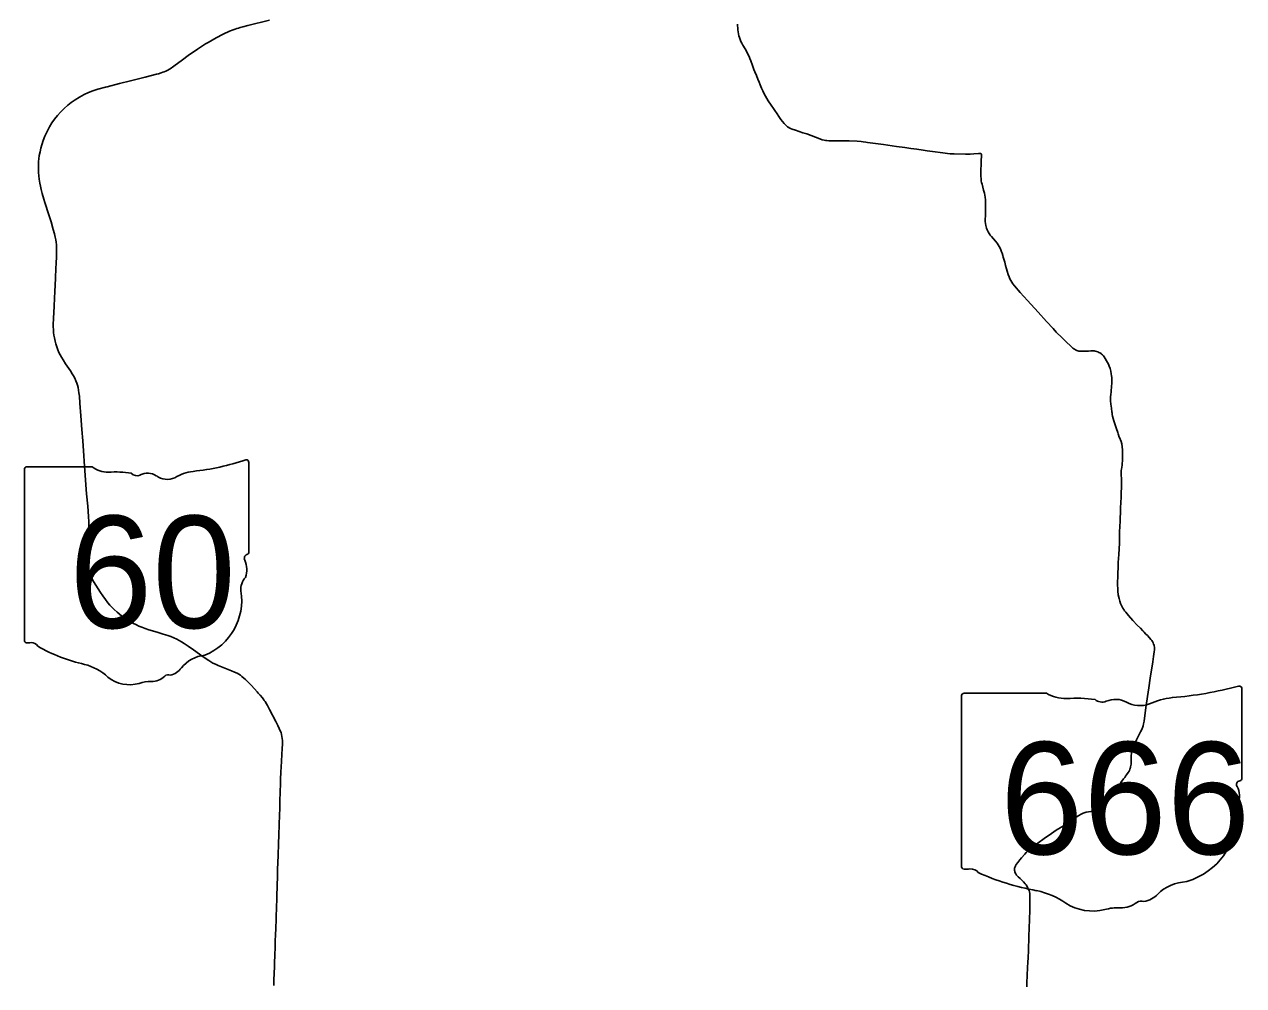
# Model space of a CAD drawing. Extents: x 1761803 to 2441803, y 509895 to 949895.
# Drawn here: x 2089874 to 2120137, y 835674 to 859538 of the extents above; entities that cross this region are included whole.
import ezdxf

# ---------------------------------------------------------------- set-up
doc = ezdxf.new("R2010")
doc.units = 0
doc.layers.add('GM_X_Minor_Lake', color=7, linetype='Continuous')
doc.layers.add('GM_X_Township_Road', color=7, linetype='Continuous')

msp = doc.modelspace()

# ---------------------------------------------------------------- linework, layer by layer
at = {"layer": 'GM_X_Minor_Lake'}
for points in [[(2091932, 857992), (2092233, 858067), (2092504, 858136), (2092870, 858226), (2093156, 858299), (2093206, 858312), (2093266, 858332), (2093313, 858349), (2093346, 858363), (2093382, 858378), (2093417, 858395), (2093450, 858414), (2093460, 858420), (2093489, 858438), (2093584, 858503), (2093795, 858659), (2093941, 858765), (2094170, 858924), (2094292, 859005), (2094373, 859054), (2094433, 859089), (2094539, 859148), (2094633, 859201), (2094806, 859293), (2094968, 859370), (2095059, 859407), (2095103, 859422), (2095150, 859438), (2095189, 859448), (2095231, 859458), (2095294, 859475), (2095419, 859507), (2095956, 859639)], [(2116401, 851434), (2116377, 851434), (2116346, 851432), (2116290, 851428), (2116157, 851422), (2116130, 851422), (2116095, 851422), (2116064, 851425), (2116043, 851429), (2116026, 851432), (2115995, 851443), (2115965, 851456), (2115940, 851471), (2115924, 851482), (2115899, 851501), (2115873, 851522), (2115704, 851681), (2115603, 851786), (2115521, 851866), (2115487, 851901), (2115408, 851988), (2115243, 852166), (2115036, 852395), (2114777, 852683), (2114593, 852883), (2114454, 853045), (2114413, 853096), (2114385, 853137), (2114360, 853180), (2114337, 853224), (2114317, 853269), (2114294, 853331), (2114269, 853409), (2114251, 853472), (2114230, 853551), (2114209, 853631), (2114170, 853761), (2114158, 853798), (2114141, 853858), (2114131, 853893), (2114114, 853939), (2114095, 853984), (2114073, 854027), (2114048, 854069), (2114020, 854109), (2113978, 854159), (2113881, 854270), (2113850, 854309), (2113821, 854349), (2113795, 854391), (2113774, 854436), (2113755, 854482), (2113746, 854514), (2113738, 854546), (2113730, 854595), (2113726, 854644), (2113725, 854694), (2113728, 854792), (2113733, 854939), (2113734, 855021), (2113732, 855103), (2113727, 855184), (2113720, 855249), (2113712, 855298), (2113702, 855345), (2113682, 855425), (2113644, 855568), (2113633, 855616), (2113627, 855643), (2113624, 855665), (2113621, 855689), (2113619, 855714), (2113617, 855763), (2113617, 855845), (2113627, 856140), (2113633, 856287), (2113633, 856303), (2113630, 856317), (2113626, 856321), (2113621, 856326), (2113607, 856330), (2113591, 856332), (2113559, 856331), (2113444, 856323), (2113346, 856319), (2113231, 856319), (2112952, 856324), (2112853, 856328), (2112788, 856334), (2112674, 856347), (2112413, 856381), (2112283, 856400), (2112186, 856415), (2112024, 856437), (2111878, 856458), (2111731, 856478), (2111520, 856509), (2111195, 856554), (2110936, 856593), (2110803, 856610), (2110757, 856616), (2110692, 856626), (2110644, 856631), (2110546, 856638), (2110349, 856645), (2110185, 856648), (2110021, 856647), (2109906, 856647), (2109840, 856649), (2109791, 856653), (2109758, 856657), (2109726, 856663), (2109678, 856675), (2109615, 856697), (2109400, 856778), (2109293, 856819), (2109200, 856850), (2109012, 856910), (2108935, 856938), (2108889, 856957), (2108859, 856972), (2108845, 856980), (2108818, 856998), (2108792, 857019), (2108767, 857042), (2108733, 857078), (2108691, 857129), (2108652, 857181), (2108604, 857248), (2108559, 857316), (2108504, 857398), (2108467, 857452), (2108412, 857534), (2108338, 857643), (2108303, 857698), (2108269, 857755), (2108229, 857828), (2108200, 857887), (2108170, 857951), (2108135, 858041), (2108111, 858100), (2108082, 858177), (2108043, 858267), (2108004, 858357), (2107980, 858417), (2107944, 858514), (2107905, 858634), (2107883, 858695), (2107864, 858741), (2107843, 858786), (2107813, 858843), (2107763, 858929), (2107703, 859025), (2107679, 859071), (2107656, 859116), (2107640, 859159), (2107624, 859209), (2107609, 859257), (2107598, 859305), (2107590, 859354), (2107584, 859401), (2107580, 859454), (2107577, 859502), (2107573, 859547)], [(2090384, 855115), (2090358, 855198), (2090315, 855339), (2090290, 855435), (2090270, 855518), (2090254, 855595), (2090238, 855695), (2090229, 855780), (2090224, 855861), (2090222, 855960), (2090224, 856057), (2090227, 856127), (2090228, 856132), (2090228, 856137), (2090234, 856204), (2090245, 856283), (2090262, 856375), (2090284, 856466), (2090304, 856544), (2090340, 856653), (2090381, 856760), (2090437, 856878), (2090498, 856994), (2090558, 857092), (2090624, 857185), (2090695, 857275), (2090772, 857360), (2090780, 857368), (2090864, 857453), (2090949, 857530), (2091039, 857601), (2091132, 857667), (2091244, 857735), (2091359, 857798), (2091463, 857846), (2091570, 857888), (2091694, 857928), (2091884, 857980), (2091932, 857992)], [(2090594, 852200), (2090595, 852233), (2090612, 852546), (2090623, 852740), (2090633, 852904), (2090646, 853227), (2090647, 853245), (2090657, 853479), (2090661, 853613), (2090668, 853766), (2090672, 853900), (2090673, 853981), (2090669, 854063), (2090663, 854128), (2090654, 854193), (2090642, 854257), (2090623, 854337), (2090592, 854447), (2090535, 854635), (2090456, 854885), (2090407, 855042), (2090384, 855115)], [(2096166, 838736), (2096172, 838896), (2096183, 839207), (2096190, 839404), (2096200, 839682), (2096207, 839895), (2096214, 840076), (2096217, 840174), (2096217, 840218), (2096226, 840518), (2096229, 840649), (2096232, 840780), (2096239, 840993), (2096244, 841091), (2096253, 841255), (2096263, 841402), (2096274, 841566), (2096280, 841664), (2096280, 841713), (2096279, 841762), (2096274, 841811), (2096267, 841859), (2096257, 841907), (2096244, 841954), (2096227, 842000), (2096201, 842060), (2096166, 842134), (2096113, 842235), (2095960, 842525), (2095906, 842627), (2095882, 842670), (2095848, 842725), (2095830, 842753), (2095821, 842766), (2095782, 842818), (2095729, 842881), (2095681, 842934), (2095653, 842967), (2095509, 843123), (2095419, 843219), (2095361, 843277), (2095325, 843310), (2095275, 843351), (2095236, 843380), (2095194, 843407), (2095152, 843431), (2095093, 843459), (2095018, 843492), (2094851, 843559), (2094683, 843625), (2094622, 843651), (2094554, 843683), (2094505, 843709), (2094449, 843743), (2094315, 843835), (2094071, 844007), (2093938, 844102), (2093843, 844166), (2093774, 844210), (2093718, 844243), (2093660, 844273), (2093585, 844307), (2093509, 844338), (2093433, 844365), (2093323, 844401), (2093167, 844449), (2092963, 844510), (2092869, 844541), (2092792, 844570), (2092716, 844601), (2092654, 844628), (2092566, 844674), (2092492, 844715), (2092424, 844757), (2092358, 844802), (2092291, 844849), (2092227, 844901), (2092177, 844944), (2092105, 845011), (2092058, 845057), (2091999, 845120), (2091947, 845179), (2091887, 845259), (2091821, 845352), (2091766, 845434), (2091589, 845709), (2091545, 845778), (2091520, 845821), (2091506, 845851), (2091484, 845899), (2091469, 845945), (2091456, 845994), (2091448, 846045), (2091444, 846090), (2091441, 846139), (2091443, 846205), (2091447, 846316), (2091455, 846484), (2091463, 846664), (2091471, 846824), (2091476, 846991), (2091476, 847090), (2091472, 847188), (2091464, 847318), (2091445, 847580), (2091420, 847886), (2091370, 848567), (2091341, 848953), (2091322, 849199), (2091303, 849477), (2091277, 849820), (2091252, 850131), (2091239, 850311), (2091229, 850392), (2091219, 850456), (2091206, 850520), (2091189, 850583), (2091173, 850630), (2091150, 850691), (2091124, 850751), (2091094, 850809), (2091063, 850862), (2091061, 850865), (2091016, 850934), (2090896, 851110), (2090834, 851207), (2090792, 851277), (2090761, 851333), (2090733, 851393), (2090706, 851457), (2090679, 851534), (2090655, 851611), (2090638, 851676), (2090620, 851757), (2090609, 851819), (2090599, 851887), (2090594, 851954), (2090590, 852035), (2090591, 852119), (2090594, 852200)], [(2116869, 849912), (2116865, 849936), (2116859, 849985), (2116854, 850022), (2116850, 850050), (2116842, 850115), (2116837, 850181), (2116835, 850247), (2116835, 850296), (2116838, 850345), (2116846, 850427), (2116862, 850557), (2116868, 850622), (2116870, 850670), (2116869, 850719), (2116866, 850768), (2116860, 850817), (2116852, 850865), (2116838, 850929), (2116821, 850992), (2116800, 851054), (2116782, 851099), (2116761, 851143), (2116738, 851186), (2116704, 851242), (2116676, 851282), (2116656, 851308), (2116635, 851332), (2116611, 851354), (2116598, 851364), (2116571, 851381), (2116546, 851394), (2116520, 851408), (2116487, 851419), (2116453, 851429), (2116428, 851433), (2116412, 851434), (2116401, 851434)], [(2114754, 835646), (2114758, 835745), (2114768, 835925), (2114777, 836121), (2114782, 836252), (2114788, 836367), (2114795, 836547), (2114798, 836645), (2114803, 836793), (2114808, 836941), (2114811, 837055), (2114815, 837153), (2114819, 837268), (2114828, 837594), (2114833, 837732), (2114833, 837888), (2114833, 837921), (2114829, 837959), (2114823, 837999), (2114811, 838035), (2114800, 838064), (2114785, 838097), (2114763, 838136), (2114739, 838173), (2114717, 838201), (2114673, 838249), (2114588, 838330), (2114540, 838375), (2114521, 838394), (2114500, 838419), (2114480, 838449), (2114468, 838475), (2114461, 838499), (2114457, 838514), (2114453, 838529), (2114451, 838545), (2114450, 838560), (2114451, 838575), (2114454, 838591), (2114458, 838608), (2114463, 838626), (2114472, 838646), (2114491, 838677), (2114530, 838731), (2114584, 838798), (2114625, 838849), (2114704, 838941), (2114738, 838976), (2114785, 839020), (2114835, 839063), (2114938, 839144), (2115030, 839212), (2115190, 839327), (2115365, 839449), (2115487, 839532), (2115584, 839593), (2115611, 839609), (2115665, 839643), (2115775, 839714), (2115816, 839742), (2115909, 839809), (2116048, 839899), (2116106, 839931), (2116157, 839953), (2116227, 839978), (2116290, 839992), (2116349, 839998), (2116398, 839999), (2116431, 840002), (2116447, 840005), (2116463, 840008), (2116479, 840013), (2116495, 840020), (2116510, 840028), (2116523, 840037), (2116536, 840048), (2116548, 840060), (2116560, 840072), (2116620, 840166), (2116646, 840208), (2116755, 840383), (2116791, 840429), (2116830, 840469), (2116866, 840502), (2116971, 840587), (2117012, 840629), (2117046, 840665), (2117078, 840702), (2117109, 840741), (2117139, 840779), (2117159, 840805), (2117188, 840844), (2117208, 840871), (2117234, 840908), (2117270, 840961), (2117294, 841002), (2117302, 841016), (2117314, 841046), (2117320, 841061), (2117325, 841076), (2117329, 841092), (2117333, 841108), (2117340, 841140), (2117344, 841173), (2117348, 841222), (2117350, 841385), (2117354, 841440), (2117355, 841469), (2117359, 841492), (2117366, 841521), (2117375, 841547), (2117394, 841591), (2117412, 841630), (2117446, 841702), (2117481, 841775), (2117521, 841855), (2117579, 841973), (2117607, 842033), (2117632, 842102), (2117640, 842126), (2117653, 842174), (2117666, 842238), (2117713, 842577), (2117782, 843063), (2117820, 843309), (2117880, 843715), (2117900, 843844), (2117917, 843958), (2117922, 844007), (2117924, 844040), (2117922, 844074), (2117917, 844106), (2117914, 844123), (2117904, 844154), (2117891, 844185), (2117875, 844214), (2117857, 844242), (2117837, 844268), (2117805, 844305), (2117749, 844364), (2117703, 844411), (2117669, 844446), (2117632, 844485), (2117574, 844546), (2117496, 844624), (2117388, 844738), (2117282, 844861), (2117216, 844943), (2117184, 844982), (2117162, 845011), (2117142, 845043), (2117120, 845077), (2117104, 845112), (2117083, 845163), (2117065, 845216), (2117045, 845285), (2117026, 845378), (2117017, 845468), (2117013, 845525), (2117008, 845624), (2117009, 845722), (2117012, 845788), (2117027, 846181), (2117043, 846380), (2117050, 846516), (2117053, 846656), (2117056, 846869), (2117060, 846981), (2117062, 847030), (2117065, 847079), (2117067, 847111), (2117069, 847160), (2117083, 847535), (2117090, 847666), (2117096, 847798), (2117110, 848157), (2117110, 848207), (2117108, 848244), (2117104, 848288), (2117099, 848321), (2117098, 848369), (2117099, 848434), (2117101, 848466), (2117104, 848499), (2117120, 848595), (2117126, 848644), (2117128, 848694), (2117129, 848737), (2117129, 848775), (2117135, 848891), (2117128, 848975), (2117126, 849047), (2117116, 849121), (2117097, 849180), (2117054, 849278), (2117049, 849293), (2117025, 849370), (2117015, 849402), (2116984, 849494), (2116942, 849619), (2116917, 849695), (2116899, 849757), (2116886, 849809), (2116877, 849856), (2116871, 849894), (2116869, 849912)], [(2096067, 835674), (2096067, 835683), (2096066, 835778), (2096068, 835815), (2096080, 836137), (2096083, 836225), (2096091, 836447), (2096098, 836613), (2096102, 836765), (2096109, 836956), (2096113, 837070), (2096123, 837350), (2096134, 837645), (2096134, 837654), (2096139, 837786), (2096143, 837902), (2096158, 838391), (2096158, 838486), (2096160, 838552), (2096166, 838736)]]:
    msp.add_lwpolyline(points, dxfattribs=at)
at = {"layer": 'GM_X_Township_Road'}
for p, q in [((2095443, 846448), (2095443, 848659)), ((2089875, 848481), (2089875, 844255)), ((2091560, 848554), (2089930, 848554)), ((2095443, 846448), (2095443, 846448)), ((2113135, 842863), (2113135, 838637)), ((2115242, 842936), (2113204, 842936)), ((2120096, 840830), (2120096, 843041)), ((2120095, 840831), (2120096, 840830))]:
    msp.add_line(p, q, dxfattribs=at)
for centre, radius, start, end in [((2093460, 854316), 5905, 275.8445, 288.9065), ((2095382, 848668), 62, 351.8621, 97.738), ((2089939, 848490), 64.5, 98.1301, 188.1301), ((2091949, 849045), 626, 231.6195, 271.1119), ((2092156, 846181), 2246, 80.4867, 94.9883), ((2092666, 848512), 181, 219.7921, 297.1024), ((2092931, 848024), 375, 54.4667, 119.1411), ((2093416, 848694), 452, 233.8562, 294.8282), ((2094213, 847263), 1188, 97.3462, 120.7689), ((2095429, 846285), 95.9, 107.944, 210.337), ((2094819, 846006), 576, 340.033, 23.6496), ((2095377, 846439), 66.3, 289.6038, 7.7341), ((2095666, 845522), 419, 136.8065, 186.9296), ((2093791, 845241), 1477, 292.3089, 8.9858), ((2089939, 844245), 65.1, 171.9584, 258.3066), ((2089949, 844678), 497, 267.339, 280.6039), ((2090051, 844011), 179, 29.7484, 93.2717), ((2092312, 847808), 4265, 240.4129, 257.1985), ((2094413, 843068), 809, 94.4031, 142.5768), ((2091040, 842356), 1334, 47.1842, 75.836), ((2093389, 843845), 477, 282.8732, 323.2771), ((2092484, 843990), 847, 230.7004, 286.2918), ((2092973, 842529), 696, 85.6951, 111.2099), ((2093035, 843673), 451, 268.777, 315.5493), ((2093443, 843264), 127, 65.7517, 132.6484)]:
    msp.add_arc(centre, radius, start, end, dxfattribs=at)
for centre, major_axis, start_param, end_param in [((2113215, 842872), (80.6, 0), 1.712693, 3.28349), ((2115728, 843427), (782, 0), 4.042523, 4.731795), ((2117616, 848698), (7382, 0), 4.814394, 5.042369), ((2120019, 843050), (77.5, 0), 6.141152, 7.989035), ((2115987, 840563), (2808, 0), 1.404758, 1.657858), ((2116624, 842894), (226, 0), 3.836095, 5.185415), ((2116956, 842406), (469, 0), 0.950623, 2.079405), ((2117561, 843076), (564, 0), 4.081561, 5.145723), ((2118558, 841645), (1485, 0), 1.699011, 2.107814), ((2120078, 840668), (120, 0), 1.883978, 3.671073), ((2120013, 840821), (82.9, 0), 5.05454, 6.418171), ((2119315, 840388), (720, 0), 5.934695, 6.695948), ((2120374, 839905), (524, 0), 2.387724, 3.262537), ((2118030, 839623), (1846, 0), 5.101752, 6.440018), ((2113216, 838628), (81.4, 0), 3.00124, 4.508301), ((2113228, 839060), (621, 0), 4.665946, 4.897461), ((2113355, 838393), (224, 0), 0.519207, 1.627899), ((2116181, 842190), (5331, 0), 4.195997, 4.488961), ((2114592, 836738), (1668, 0), 0.823519, 1.323587), ((2118808, 837450), (1011, 0), 1.647645, 2.488434), ((2116396, 838372), (1058, 0), 4.026481, 4.996735), ((2117085, 838056), (564, 0), 4.691044, 5.507374), ((2117595, 837646), (159, 0), 1.147584, 2.315152), ((2117527, 838227), (597, 0), 4.937069, 5.64225), ((2117007, 836911), (870, 0), 1.495662, 1.94098)]:
    msp.add_ellipse(centre, major_axis=major_axis, ratio=0.8, start_param=start_param, end_param=end_param, dxfattribs=at)

# ---------------------------------------------------------------- texts
for s, p in [('60', (2090980, 844553)), ('666', (2114089, 838935))]:
    msp.add_text(s, height=2784.4, dxfattribs=at).set_placement(p)

doc.saveas('drawing.dxf')
